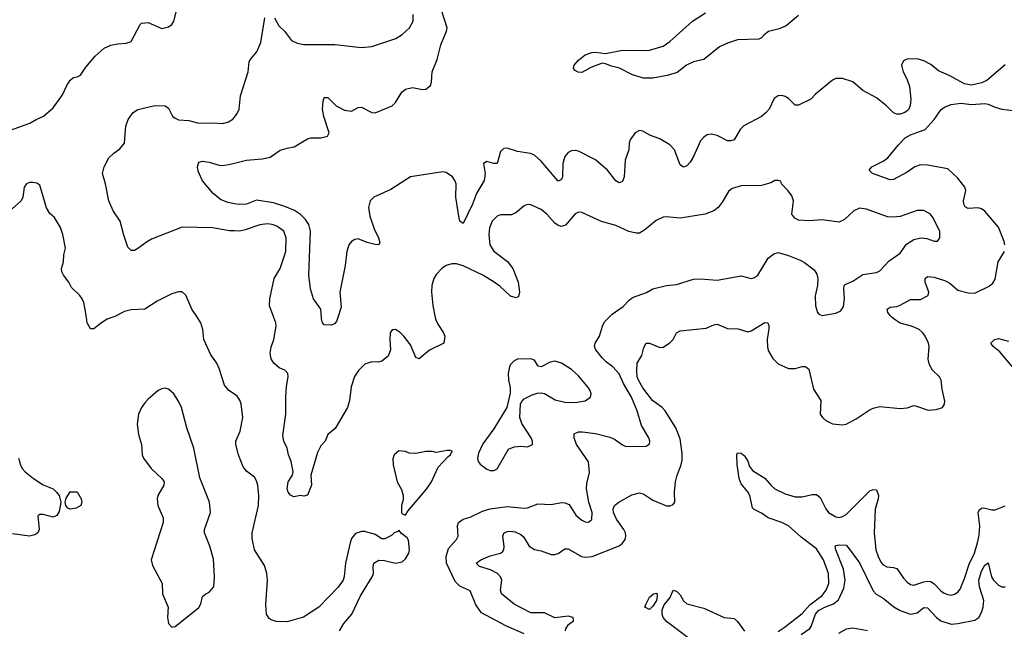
# Model space of a CAD drawing. Header units: inches. Extents: x 1843162 to 1959474, y 907081 to 1016326.
# Tile 640 of 656: x 1928732 to 1934544, y 998160 to 1001759. Entities that reach past the tile are written whole.
import ezdxf

# ---------------------------------------------------------------- set-up
doc = ezdxf.new("R2010")
doc.units = ezdxf.units.IN
doc.header["$MEASUREMENT"] = 0
for name, color, linetype in [('B9020', 7, 'Continuous'), ('B9030', 7, 'Continuous'), ('B9929', 7, 'Continuous'), ('B9939', 7, 'Continuous')]:
    doc.layers.add(name, color=color, linetype=linetype)

msp = doc.modelspace()

# ---------------------------------------------------------------- linework, layer by layer
at = {"layer": 'B9020', "color": 5}
for points, elevation in [([(1928627.9, 1001087.9), (1928791.9, 1001148.1), (1928828.7, 1001170), (1928871.8, 1001188.2), (1928930, 1001237.3), (1928984.4, 1001315.6), (1929010, 1001371), (1929030, 1001401), (1929050, 1001418), (1929070, 1001421), (1929090, 1001431.3), (1929122, 1001478), (1929176.3, 1001543.7), (1929229.5, 1001590.5), (1929270, 1001607.7), (1929310, 1001616.3), (1929360.1, 1001619.9), (1929389.5, 1001630.5), (1929442, 1001730), (1929450, 1001738), (1929490, 1001742.8), (1929570, 1001707.3), (1929610, 1001716.3), (1929629.2, 1001730), (1929640.9, 1001750), (1929657.2, 1001810)], 560), ([(1930000, 1000511.5), (1929970, 1000512.2), (1929870, 1000530.4), (1929690, 1000533.6), (1929510, 1000463), (1929485.5, 1000450), (1929430, 1000407.3), (1929410, 1000397), (1929390, 1000395.1), (1929370, 1000416), (1929345.9, 1000485.9), (1929325.1, 1000570), (1929283, 1000630), (1929257.6, 1000690), (1929238.7, 1000790), (1929219.6, 1000850), (1929229.6, 1000890), (1929257.7, 1000942.3), (1929286.6, 1000970), (1929323.5, 1000996.5), (1929349.5, 1001030), (1929358.4, 1001130), (1929371.3, 1001168.7), (1929400.9, 1001210), (1929430, 1001228.4), (1929530, 1001252.2), (1929590, 1001250.6), (1929610, 1001236), (1929634, 1001190), (1929650, 1001176.3), (1929670, 1001168.2), (1929730, 1001163.8), (1929790, 1001147.2), (1929870, 1001150.3), (1929930, 1001146.4), (1929964.4, 1001155.6), (1929990, 1001170.7), (1930000, 1001183.4)], 540), ([(1930000, 1000672.5), (1929960.1, 1000680.1), (1929916.9, 1000696.9), (1929873.3, 1000733.3), (1929810, 1000807), (1929784.9, 1000864.9), (1929780.8, 1000890), (1929790, 1000916.9), (1929810, 1000923), (1929850, 1000917.3), (1929910, 1000899.2), (1929930, 1000898.6), (1929974.7, 1000905.3), (1930000, 1000911.9)], 520), ([(1929125.3, 1000000), (1929117.1, 1000057.1), (1929109.6, 1000089.6), (1929099.5, 1000110), (1929086.6, 1000130), (1929037.2, 1000177.2), (1929020.7, 1000210), (1928989.6, 1000250), (1928979.6, 1000270), (1928977.6, 1000290), (1928989.5, 1000329.5), (1928992.3, 1000370), (1929001.2, 1000410), (1928986, 1000490), (1928971.9, 1000531.9), (1928937.2, 1000590), (1928910, 1000615.3), (1928890, 1000648.7), (1928850, 1000782), (1928832.7, 1000792.7), (1928810, 1000798), (1928790, 1000797.6), (1928771, 1000790), (1928758, 1000770), (1928750.7, 1000710), (1928740.7, 1000690), (1928618.7, 1000581.3)], 560), ([(1929781.1, 1000000), (1929747.8, 1000050), (1929713.3, 1000133.3), (1929690, 1000152.7), (1929670, 1000152.3), (1929630, 1000139.5), (1929542.9, 1000097.1), (1929470.3, 1000049.7), (1929390, 1000046.3), (1929350, 1000035.1), (1929293.5, 1000006.5), (1929275.7, 1000000)], 560)]:
    msp.add_lwpolyline(points, dxfattribs=dict(at, elevation=elevation))
at = {"layer": 'B9030', "color": 5}
for points, elevation in [([(1930000, 1000911.9), (1930069.9, 1000930.2), (1930162.4, 1000937.6), (1930210, 1000946.9), (1930270, 1000987.6), (1930310, 1001000.3), (1930352.9, 1001007.1), (1930430, 1001055.3), (1930450, 1001061.7), (1930510, 1001060.3), (1930549, 1001070), (1930558, 1001090), (1930526.2, 1001186.2), (1930519.4, 1001230), (1930522.9, 1001277.1), (1930530, 1001298.8), (1930550, 1001299.1), (1930599.5, 1001250), (1930650, 1001223.5), (1930690, 1001218.3), (1930730, 1001239.3), (1930750, 1001242), (1930810, 1001210.3), (1930830, 1001208.8), (1930930, 1001250.3), (1930950.7, 1001269.3), (1930987.1, 1001330), (1931010, 1001347.9), (1931050, 1001357.3), (1931110, 1001346.7), (1931130, 1001347.6), (1931156.9, 1001370), (1931163.6, 1001390), (1931166.3, 1001450), (1931195.9, 1001524.1), (1931218.3, 1001610), (1931251.4, 1001690), (1931254.5, 1001710), (1931203.9, 1001870)], 520), ([(1930234.9, 1001770), (1930261.3, 1001721.3), (1930294, 1001690), (1930335.5, 1001635.5), (1930370, 1001619), (1930410, 1001612.9), (1930592.8, 1001612.8), (1930750, 1001594.6), (1930810, 1001599.5), (1930951.8, 1001648.2), (1930990, 1001670.3), (1931032.6, 1001710), (1931053.7, 1001750), (1931054.5, 1001790)], 540), ([(1933330, 1001783.7), (1933257.1, 1001722.8), (1933215.2, 1001704.8), (1933151.9, 1001688.1), (1933125.8, 1001670), (1933110, 1001651.1), (1933095.5, 1001644.5), (1932970, 1001639.7), (1932910, 1001620.7), (1932862.6, 1001597.4), (1932770, 1001524.1), (1932710, 1001509.1), (1932668.8, 1001490), (1932612.6, 1001447.4), (1932554.8, 1001430), (1932470, 1001413.3), (1932414.2, 1001414.2), (1932350, 1001432.8), (1932272.9, 1001472.9), (1932224.8, 1001484.8), (1932190, 1001498.9), (1932170, 1001501.3), (1932103.7, 1001476.3), (1932050, 1001447.6), (1932028.1, 1001448.1), (1932010, 1001458.4), (1932002, 1001470), (1932005.7, 1001490), (1932030, 1001518.9), (1932070, 1001550.3), (1932110, 1001564.4), (1932130, 1001566.4), (1932190, 1001558), (1932290, 1001578.8), (1932410, 1001576), (1932450, 1001579.5), (1932530, 1001602.2), (1932570.5, 1001629.5), (1932704, 1001750), (1932781, 1001799)], 480), ([(1930000, 1001183.4), (1930016.1, 1001203.9), (1930027.3, 1001230), (1930035.1, 1001310), (1930080.9, 1001450), (1930087, 1001510), (1930098, 1001530), (1930131, 1001569), (1930155.3, 1001624.7), (1930179.7, 1001770)], 540), ([(1934548.6, 1001491.4), (1934441.1, 1001398.9), (1934410, 1001385.2), (1934350, 1001372), (1934310, 1001379.5), (1934218, 1001430), (1934156.3, 1001456.3), (1934110, 1001494.3), (1934070, 1001515.4), (1934030, 1001528), (1933970, 1001525.1), (1933950, 1001515.1), (1933937.6, 1001490), (1933946.7, 1001450), (1933968.9, 1001408.9), (1933984.2, 1001364.2), (1933992.4, 1001290), (1933988.6, 1001251.4), (1933980.4, 1001230), (1933970, 1001219.6), (1933958, 1001210), (1933930, 1001200.4), (1933910, 1001200.5), (1933890, 1001208), (1933849.7, 1001250), (1933790, 1001297.7), (1933710, 1001341.3), (1933650, 1001391.1), (1933590, 1001412.2), (1933550, 1001411.2), (1933530, 1001401.6), (1933430, 1001319.7), (1933402.6, 1001290), (1933330, 1001253.5), (1933310, 1001253.1), (1933270, 1001292.8), (1933250, 1001306), (1933230, 1001312), (1933210, 1001309.5), (1933186.3, 1001293.7), (1933155.3, 1001230), (1933138.3, 1001210), (1933110, 1001188), (1933007.1, 1001132.9), (1932984.9, 1001110), (1932950, 1001049.7), (1932930, 1001043.1), (1932910, 1001044.2), (1932850, 1001074.2), (1932816.5, 1001083.5), (1932790, 1001078.9), (1932770, 1001066), (1932750, 1001042.9), (1932710.2, 1000950), (1932690, 1000917.2), (1932670, 1000896), (1932650, 1000888.3), (1932630, 1000901.6), (1932596.5, 1000990), (1932570, 1001019.2), (1932510, 1001054.5), (1932455.7, 1001075.7), (1932410, 1001100.5), (1932390, 1001103.6), (1932365.5, 1001090), (1932336.4, 1001050), (1932330.4, 1001030), (1932328.4, 1000990), (1932305.7, 1000930), (1932299.3, 1000830), (1932290, 1000804), (1932270, 1000796), (1932250, 1000806.6), (1932201.8, 1000870), (1932131.6, 1000931.6), (1932030, 1000983.2), (1932010, 1000987), (1931990, 1000984.5), (1931970, 1000974.7), (1931950, 1000951.2), (1931938.4, 1000910), (1931935.3, 1000830), (1931930, 1000815.1), (1931910, 1000804.4), (1931810, 1000923.1), (1931770, 1000958.5), (1931747.9, 1000967.9), (1931670, 1000980.3), (1931610, 1000999.3), (1931590, 1000997.2), (1931570, 1000980.7), (1931550.2, 1000909.8), (1931530, 1000909.8), (1931490, 1000921), (1931470.4, 1000910), (1931479.2, 1000850), (1931473.6, 1000810), (1931427.5, 1000732.5), (1931405, 1000670), (1931350, 1000556), (1931330, 1000569.5), (1931326.1, 1000586.1), (1931306.5, 1000710), (1931308.4, 1000790), (1931301.1, 1000810), (1931286, 1000830), (1931250, 1000856.5), (1931230, 1000860.3), (1931038.4, 1000830), (1930923, 1000757), (1930822, 1000710), (1930800.6, 1000690), (1930791.5, 1000650), (1930797.9, 1000597.9), (1930824.2, 1000524.1), (1930850.3, 1000470), (1930856.8, 1000443.2), (1930851, 1000429), (1930830, 1000432), (1930782.7, 1000442.7), (1930730, 1000464.7), (1930710, 1000461.3), (1930690.6, 1000450), (1930674.9, 1000430), (1930662.2, 1000390), (1930652.3, 1000307.7), (1930622, 1000150), (1930630, 1000062), (1930609.7, 1000000)], 520), ([(1934548, 1000430), (1934543.5, 1000450), (1934510, 1000533.3), (1934430, 1000628.8), (1934410, 1000641.7), (1934390, 1000647.9), (1934330, 1000644.9), (1934314.1, 1000654.1), (1934305.9, 1000670), (1934304.2, 1000690), (1934316.8, 1000750), (1934311.8, 1000770), (1934270, 1000823.5), (1934210, 1000878.2), (1934090, 1000899.9), (1934050, 1000902), (1934015.6, 1000890), (1933970, 1000858.7), (1933890, 1000814.7), (1933870, 1000813.3), (1933766.6, 1000850), (1933746.6, 1000870), (1933762, 1000890), (1933830, 1000923.5), (1933857.5, 1000942.5), (1933919.2, 1001020.7), (1933959.1, 1001061), (1933990, 1001078.2), (1934076.3, 1001110), (1934131, 1001170), (1934171.2, 1001228.8), (1934194.9, 1001245.1), (1934230, 1001258.5), (1934286.7, 1001266.7), (1934350, 1001257.1), (1934430, 1001263), (1934450, 1001260.7), (1934490, 1001242), (1934530, 1001230.7), (1934630, 1001218.8)], 520), ([(1932209.7, 1000000), (1932230, 1000019.6), (1932295.2, 1000064.8), (1932330, 1000103.8), (1932350, 1000118.4), (1932431, 1000149), (1932470, 1000170.4), (1932550, 1000188.5), (1932610, 1000194.9), (1932710, 1000227), (1932751.2, 1000228.8), (1932850, 1000221.7), (1932990, 1000246.4), (1933050, 1000230.5), (1933065.4, 1000234.6), (1933090, 1000250.8), (1933150, 1000350.4), (1933183.8, 1000376.2), (1933210, 1000383.8), (1933270, 1000367.4), (1933339.3, 1000339.3), (1933365.1, 1000325.1), (1933421.4, 1000281.4), (1933436.9, 1000256.9), (1933443.7, 1000230), (1933441.1, 1000190), (1933427.7, 1000127.7), (1933430.4, 1000070), (1933442, 1000030), (1933450, 1000020.7), (1933470, 1000013), (1933550, 1000025.3), (1933580.1, 1000039.9), (1933594.9, 1000065.1), (1933600.5, 1000110), (1933596.9, 1000170), (1933599.5, 1000190), (1933604.4, 1000195.6), (1933650, 1000214.9), (1933710, 1000254.6), (1933790, 1000265.7), (1933810, 1000275.8), (1933864.8, 1000335.2), (1933930, 1000380.4), (1933967.2, 1000432.8), (1934010, 1000461.7), (1934051.8, 1000471.8), (1934087.4, 1000467.4), (1934130, 1000450.8), (1934149, 1000451), (1934164, 1000470), (1934163.7, 1000510), (1934122.9, 1000590), (1934109.4, 1000610), (1934070, 1000631.2), (1934030, 1000632.8), (1933930, 1000596), (1933890, 1000591.9), (1933855.7, 1000595.7), (1933730, 1000640.5), (1933690, 1000646), (1933656.3, 1000630), (1933600.5, 1000579.5), (1933570, 1000564), (1933470, 1000577.4), (1933390, 1000571.8), (1933330, 1000576), (1933307.2, 1000587.2), (1933289.4, 1000610), (1933299.3, 1000690), (1933290, 1000718), (1933269.1, 1000749.1), (1933228, 1000790), (1933226, 1000806), (1933208.4, 1000808.4), (1933190, 1000808.7), (1933165.2, 1000794.8), (1933110, 1000779.5), (1932990, 1000777.4), (1932937, 1000763), (1932915.1, 1000744.9), (1932878.6, 1000681.4), (1932854.9, 1000650), (1932830, 1000629.7), (1932778, 1000610), (1932630, 1000586), (1932550, 1000595.1), (1932530, 1000593.6), (1932490, 1000573.6), (1932422.8, 1000517.2), (1932390, 1000499.3), (1932370, 1000497.4), (1932327.4, 1000507.4), (1932250, 1000542.7), (1932166.9, 1000566.9), (1932050, 1000620.5), (1932030, 1000621.6), (1932010, 1000611.6), (1931954.1, 1000545.9), (1931930, 1000536.8), (1931910, 1000543.5), (1931890, 1000557.2), (1931844.2, 1000610), (1931810, 1000638.9), (1931750, 1000666.3), (1931730, 1000667.8), (1931710, 1000659.6), (1931661, 1000619), (1931634.2, 1000605.8), (1931570, 1000607.1), (1931550, 1000599.7), (1931520.9, 1000570), (1931505, 1000530), (1931501.8, 1000490), (1931507.5, 1000430), (1931530, 1000391.4), (1931611.6, 1000331.6), (1931643.5, 1000290), (1931674, 1000210), (1931682.3, 1000150), (1931676.1, 1000123.9), (1931663.4, 1000116.6), (1931630, 1000125.7), (1931566.3, 1000186.4), (1931532.8, 1000210), (1931465.1, 1000250), (1931350, 1000305.1), (1931310, 1000316.4), (1931283.1, 1000316.9), (1931250, 1000307.6), (1931223.8, 1000290), (1931190, 1000254.5), (1931175.8, 1000230), (1931164.9, 1000190), (1931162.4, 1000150), (1931170.4, 1000070.4), (1931184.7, 1000000)], 540), ([(1930513.1, 1000000), (1930509.7, 1000050), (1930466, 1000110), (1930447.8, 1000170), (1930438.7, 1000250), (1930449.2, 1000510), (1930439.1, 1000550), (1930419.3, 1000579.3), (1930390, 1000608.9), (1930353.1, 1000633.1), (1930296.6, 1000656.6), (1930230, 1000677), (1930130, 1000693.1), (1930070, 1000668.8), (1930030, 1000666.9), (1930000, 1000672.5)], 520), ([(1930232.7, 1000000), (1930206.3, 1000070), (1930207.8, 1000110), (1930233.1, 1000230), (1930270, 1000290.4), (1930302.6, 1000390), (1930304.8, 1000470), (1930290, 1000509.6), (1930250, 1000539.8), (1930221.2, 1000550), (1930193.2, 1000553.2), (1930150, 1000547.2), (1930062.5, 1000517.5), (1930029.1, 1000510.9), (1930000, 1000511.5)], 540), ([(1933883.1, 1000000), (1933871.8, 1000010), (1933857.6, 1000030), (1933853.6, 1000050), (1933870, 1000061.7), (1933910, 1000066.4), (1933930, 1000074), (1933990, 1000107.2), (1934050, 1000106.2), (1934095.6, 1000130), (1934098.5, 1000150), (1934076.5, 1000210), (1934077.7, 1000230), (1934090, 1000243.1), (1934130, 1000238.1), (1934197.4, 1000217.4), (1934222.8, 1000202.8), (1934270, 1000162), (1934330, 1000145.5), (1934370, 1000144.9), (1934454.1, 1000185.9), (1934476.3, 1000203.7), (1934490, 1000226.8), (1934507.2, 1000330), (1934545.6, 1000390)], 520)]:
    msp.add_lwpolyline(points, dxfattribs=dict(at, elevation=elevation))
at = {"layer": 'B9929', "color": 5, "elevation": 560}
for points in [[(1929275.7, 1000000), (1929248.2, 999990), (1929215.5, 999970), (1929170, 999933.2), (1929150, 999934), (1929129.7, 999969.7), (1929125.3, 1000000)], [(1930000, 999547), (1929966.6, 999570), (1929941.5, 999601.5), (1929910, 999699), (1929895.1, 999730), (1929859.3, 999779.3), (1929819.5, 999870), (1929812, 999930), (1929801.1, 999970), (1929781.1, 1000000)], [(1928723.8, 999170), (1928735.5, 999130), (1928745.5, 999110), (1928763, 999090), (1928814, 999050), (1928870, 999013.6), (1928928.4, 998988.4), (1928949.3, 998969.3), (1928963.7, 998950), (1928974.8, 998910), (1928965.1, 998854.9), (1928950, 998832), (1928930, 998822.4), (1928870, 998837), (1928850, 998837.2), (1928838, 998830), (1928846, 998750), (1928838, 998730), (1928821.4, 998718.6), (1928790, 998709.5), (1928690, 998724.2)]]:
    msp.add_lwpolyline(points, dxfattribs=at)
at = {"layer": 'B9929', "color": 5}
for points, elevation in [([(1929590, 999582.7), (1929570, 999579.3), (1929550, 999569.2), (1929490, 999519.3), (1929470, 999497.2), (1929450.4, 999469.7), (1929432.7, 999430), (1929424.4, 999370), (1929432.4, 999310), (1929450.4, 999250), (1929454.9, 999190), (1929461.6, 999170), (1929508, 999110), (1929570.8, 999050), (1929584, 999030), (1929582, 999010), (1929547.3, 998950), (1929542.8, 998930), (1929546.8, 998890), (1929578.5, 998818.5), (1929579.1, 998790), (1929506.8, 998570), (1929515.9, 998535.9), (1929573.4, 998430), (1929574.9, 998370), (1929607.3, 998290), (1929604, 998230), (1929610, 998194), (1929630, 998172), (1929650, 998176), (1929790, 998288.2), (1929801.1, 998310), (1929810, 998352.7), (1929829.5, 998370), (1929850, 998379.5), (1929877.6, 998410), (1929882.4, 998470), (1929874.9, 998574.9), (1929854, 998650), (1929822.4, 998730), (1929822.4, 998750), (1929858.7, 998850), (1929852.8, 998910), (1929794.9, 999054.9), (1929759.2, 999230), (1929719.2, 999350), (1929686.6, 999470), (1929670, 999506), (1929642, 999550), (1929610, 999578)], 580), ([(1929030, 998869.6), (1929015.9, 998875.9), (1929003.7, 998890), (1928999.5, 998910), (1929005.4, 998934.6), (1929030, 998970.5), (1929070, 998970.5), (1929094.4, 998930), (1929098, 998910), (1929093.4, 998890), (1929064.4, 998875.6)], 560)]:
    msp.add_lwpolyline(points, close=True, dxfattribs=dict(at, elevation=elevation))
at = {"layer": 'B9939', "color": 5}
for points, elevation in [([(1931184.7, 1000000), (1931186.7, 999990), (1931200.3, 999960.3), (1931233.4, 999910), (1931240.7, 999890), (1931234.8, 999850), (1931151.6, 999808.5), (1931090, 999756), (1931070, 999764), (1931038.6, 999838.6), (1930999.3, 999890), (1930979.3, 999910), (1930950, 999929.2), (1930930, 999928.7), (1930918.8, 999910), (1930916.3, 999870), (1930920.7, 999810), (1930907.1, 999772.9), (1930870, 999742), (1930850, 999737.2), (1930810, 999739.3), (1930770, 999726), (1930731.8, 999688.2), (1930707.9, 999652.1), (1930689.2, 999590.8), (1930679.1, 999510), (1930667.4, 999470), (1930594.5, 999345.5), (1930550.7, 999310), (1930534, 999270), (1930510, 999242.7), (1930490, 999202.7), (1930450.2, 999070), (1930454, 999010), (1930430, 998952.7), (1930410, 998945.2), (1930390, 998949), (1930350, 998942.7), (1930330, 998952), (1930316.9, 998970), (1930311.3, 998990), (1930316.4, 999030), (1930343, 999070), (1930345.4, 999090), (1930333.7, 999150), (1930318.5, 999190), (1930309.7, 999230), (1930291.1, 999270), (1930284.6, 999304.6), (1930303.2, 999430), (1930303.7, 999530), (1930307.2, 999592.8), (1930316.8, 999650), (1930314.7, 999670), (1930296.3, 999690), (1930264.3, 999704.3), (1930232.2, 999730), (1930216, 999756), (1930210.6, 999790), (1930215.3, 999824.7), (1930231.9, 999870), (1930244.8, 999950), (1930244, 999970), (1930232.7, 1000000)], 540), ([(1930609.7, 1000000), (1930602.4, 999977.6), (1930590, 999962.7), (1930570, 999954.5), (1930530, 999958), (1930519.5, 999970), (1930513.5, 999993.5), (1930513.1, 1000000)], 520), ([(1931710, 998132.8), (1931601.3, 998181.3), (1931457.4, 998257.4), (1931425.3, 998305.3), (1931390, 998386.9), (1931330, 998415.5), (1931302.9, 998442.9), (1931251.2, 998550), (1931249.2, 998590), (1931263.6, 998636.4), (1931311, 998690), (1931321, 998710), (1931316, 998770), (1931321.3, 998790), (1931349.3, 998810), (1931390, 998821.1), (1931463.3, 998856.7), (1931510, 998871.3), (1931610, 998884.1), (1931710, 998875.4), (1931730, 998877.8), (1931790, 998901.5), (1931870, 998896.5), (1931930, 998909), (1931950, 998907.4), (1931976.1, 998896.1), (1932014.5, 998834.5), (1932050, 998803.7), (1932070, 998794), (1932090, 998792.7), (1932110, 998807.7), (1932111.5, 998848.5), (1932091.9, 998910), (1932078.5, 998990), (1932079.5, 999020.5), (1932095.3, 999084.7), (1932090, 999149), (1932018.7, 999250), (1932005.1, 999290), (1932005.3, 999314.7), (1932030, 999326), (1932055, 999324.9), (1932130, 999315.1), (1932214.9, 999294.9), (1932243, 999283), (1932290, 999248.8), (1932310, 999239.5), (1932430, 999242), (1932450, 999254), (1932452.3, 999270), (1932445.1, 999290), (1932402.3, 999362.3), (1932376.8, 999450), (1932343.2, 999530), (1932296.4, 999610), (1932270, 999667.1), (1932234, 999710), (1932196.4, 999736.4), (1932170, 999762), (1932133.1, 999810), (1932125.6, 999830), (1932128.7, 999850), (1932154.3, 999890), (1932172.2, 999950), (1932184.5, 999975.5), (1932209.7, 1000000)], 540), ([(1931953, 998150), (1931956.4, 998163.6), (1931971.2, 998188.8), (1932001.6, 998210), (1931999.5, 998230), (1931970, 998236.8), (1931890, 998228.4), (1931830, 998257.2), (1931750, 998257.2), (1931650, 998307.4), (1931575.4, 998370), (1931569.7, 998390), (1931577.6, 998450), (1931570.8, 998470), (1931553.3, 998490), (1931511.7, 998511.7), (1931447, 998530), (1931426.2, 998550), (1931453.3, 998570), (1931510, 998593.5), (1931570, 998609.2), (1931581.8, 998618.2), (1931590.6, 998629.4), (1931592.2, 998647.8), (1931584.2, 998710), (1931590, 998727.3), (1931610, 998737.6), (1931630, 998739.7), (1931655.9, 998735.9), (1931690, 998720.3), (1931705.7, 998705.7), (1931739, 998650), (1931770, 998630.2), (1931810, 998622.9), (1931870, 998602.3), (1931890, 998602), (1931910, 998608.3), (1931950, 998634.9), (1931970, 998634.7), (1932048.8, 998588.8), (1932070, 998585.2), (1932111.2, 998588.8), (1932270, 998653.6), (1932291.1, 998668.9), (1932306.4, 998690), (1932310.6, 998710), (1932308.2, 998730), (1932298.7, 998750), (1932255.3, 998810), (1932237.8, 998850), (1932236.1, 998870), (1932243.5, 998890), (1932267.8, 998910), (1932345.8, 998954.2), (1932390, 998965.1), (1932417, 998957), (1932470, 998923.1), (1932550, 998888.4), (1932571.7, 998888.3), (1932590, 998896), (1932599.3, 998910), (1932597.2, 998970), (1932602.8, 999030), (1932612.8, 999070), (1932635.2, 999124.8), (1932642.1, 999157.9), (1932642.6, 999197.4), (1932630, 999283.5), (1932605, 999350), (1932542.1, 999450), (1932524.1, 999470), (1932467.6, 999510), (1932410, 999585.2), (1932384.2, 999630), (1932377.1, 999650), (1932374.2, 999685.7), (1932377.6, 999730), (1932403.9, 999776.1), (1932416.6, 999823.4), (1932430, 999848.5), (1932450, 999849.1), (1932510, 999823.2), (1932530, 999824.7), (1932570, 999850.3), (1932589.2, 999870.8), (1932609.9, 999910.1), (1932630, 999922.3), (1932783.4, 999936.6), (1932830, 999958), (1932850, 999962), (1932910, 999936.5), (1932973.7, 999933.7), (1933030, 999916.5), (1933050, 999921.1), (1933130, 999970.3), (1933148.6, 999968.6), (1933154.1, 999954.1), (1933154, 999934), (1933143.8, 999870), (1933145.4, 999825.4), (1933150, 999804.9), (1933177.8, 999757.8), (1933210, 999726.3), (1933270, 999699), (1933310, 999698.9), (1933350, 999711.5), (1933370, 999711.5), (1933390, 999694.9), (1933417.3, 999577.3), (1933460.4, 999510), (1933457.3, 999430), (1933470.7, 999410), (1933490, 999393.4), (1933530, 999372.4), (1933590, 999367.4), (1933610, 999370.3), (1933670, 999401.5), (1933746.3, 999453.6), (1933770, 999465.2), (1933810, 999474.5), (1933930, 999462.8), (1933970, 999467.2), (1934010, 999480.5), (1934019.9, 999479.9), (1934094.4, 999454.4), (1934142.5, 999457.5), (1934179, 999470), (1934192, 999488), (1934192.5, 999507.5), (1934176.6, 999576.6), (1934172.3, 999630), (1934162.7, 999650), (1934119.6, 999690), (1934101.8, 999721.8), (1934094.9, 999754.9), (1934101.7, 999830), (1934097.7, 999850), (1934076.4, 999890), (1934063.5, 999910), (1934041, 999930), (1933997.4, 999950), (1933930, 999967.7), (1933894.4, 999990), (1933883.1, 1000000)], 520), ([(1934590, 999711.4), (1934517.1, 999797.1), (1934479.3, 999830), (1934464.4, 999850), (1934486, 999870), (1934510, 999875.9), (1934570, 999860.4)], 480), ([(1930618.9, 998150), (1930645.9, 998194.1), (1930691.8, 998250), (1930742.6, 998357.4), (1930812.3, 998470), (1930820.9, 998490), (1930818, 998530), (1930822.7, 998550), (1930852.5, 998567.5), (1930885.2, 998565.2), (1930950, 998550.4), (1930990, 998558.4), (1931010, 998576.3), (1931029.6, 998610), (1931033.6, 998630), (1931026, 998686), (1931019.3, 998699.3), (1930986, 998726), (1930970, 998746), (1930963.6, 998736.4), (1930942, 998730), (1930926.8, 998713.2), (1930886.4, 998693.6), (1930870, 998693.2), (1930830, 998719.3), (1930770, 998737.2), (1930750, 998737.2), (1930713.7, 998726.3), (1930690, 998695.3), (1930682, 998670), (1930655.3, 998550), (1930647.7, 998472.3), (1930640.7, 998450), (1930611.9, 998408.1), (1930498, 998290), (1930407.8, 998232.2), (1930310, 998203.6), (1930245.6, 998205.6), (1930215.3, 998215.3), (1930203.9, 998223.9), (1930189.6, 998249.6), (1930184.2, 998304.2), (1930194.7, 998450), (1930190.9, 998490), (1930176.2, 998536.2), (1930117.8, 998630), (1930104.7, 998695.3), (1930104.4, 998730), (1930141, 998890), (1930143.4, 998950), (1930136.8, 999010), (1930130, 999036), (1930117.4, 999057.4), (1930070, 999092.8), (1930050, 999119.6), (1930024, 999190), (1930007.8, 999250), (1930008, 999270), (1930032.8, 999330), (1930049.6, 999410), (1930038.9, 999490), (1930032.1, 999512.1), (1930016, 999536), (1930000, 999547)], 560), ([(1933210, 998147.8), (1933244.4, 998170), (1933350, 998253.7), (1933395.5, 998304.5), (1933470, 998360.1), (1933492.8, 998390), (1933508.8, 998431.2), (1933506.5, 998490), (1933476.7, 998570), (1933435, 998635), (1933344.6, 998704.6), (1933271, 998771), (1933231.3, 998791.3), (1933150, 998817.4), (1933110, 998845.8), (1933067.3, 998867.3), (1933057.9, 998877.9), (1933041.6, 998950), (1933030, 998971.1), (1932990, 999018.9), (1932979.6, 999050), (1932967.4, 999132.6), (1932965.6, 999190), (1932970, 999201), (1932990, 999199.6), (1933010, 999184.2), (1933030, 999153.4), (1933040.8, 999120.7), (1933057.7, 999097.7), (1933130, 999052.2), (1933168.1, 999008.1), (1933190.1, 998990.1), (1933250, 998959.4), (1933310, 998941.7), (1933350, 998942.5), (1933410, 998956), (1933435.8, 998955.8), (1933457.5, 998937.5), (1933490, 998870.4), (1933507.4, 998850), (1933550, 998824.4), (1933570, 998820.8), (1933590, 998825.5), (1933610, 998837.8), (1933750, 998976.4), (1933770, 998985.5), (1933790, 998982.8), (1933801.1, 998950), (1933799.6, 998930), (1933782.6, 998870), (1933776.9, 998730), (1933786.2, 998630), (1933799, 998590), (1933816.3, 998556.3), (1933830, 998539.7), (1933850, 998527.8), (1933890, 998525.6), (1933910, 998519.6), (1933950, 998461.1), (1933970, 998438.7), (1933990, 998424.6), (1934010, 998420.8), (1934070, 998440.9), (1934090, 998444.6), (1934110, 998442), (1934130, 998429.2), (1934170, 998387.1), (1934190, 998372.3), (1934210, 998364.9), (1934230, 998362.4), (1934250, 998366.7), (1934270, 998378.9), (1934283.5, 998396.5), (1934310, 998459.5), (1934335.9, 998544.1), (1934367.9, 998610), (1934386.9, 998670), (1934395.8, 998715.8), (1934399.9, 998770), (1934390.7, 998849.3), (1934396.5, 998863.5), (1934410, 998875.5), (1934423.7, 998876.3), (1934470, 998864.4), (1934490, 998864.6), (1934550, 998889.2)], 480), ([(1933345.2, 998130), (1933396.2, 998163.8), (1933404.2, 998175.8), (1933428.9, 998250), (1933447.3, 998270), (1933484.1, 998290), (1933535.5, 998310), (1933565.8, 998334.2), (1933596.4, 998403.6), (1933605.4, 998450), (1933595.5, 998515.5), (1933549, 998630), (1933545.1, 998650), (1933550, 998655.3), (1933570, 998659.1), (1933610, 998656.5), (1933623.5, 998643.5), (1933690, 998551.4), (1933770, 998387.4), (1933788.2, 998368.2), (1933830, 998343.2), (1933892.2, 998292.2), (1933930.3, 998270), (1933990, 998250.1), (1934030, 998257.3), (1934070, 998288.4), (1934090, 998286.5), (1934143.8, 998230), (1934169.2, 998210), (1934230, 998190.9), (1934270, 998193.7), (1934370, 998214), (1934394.4, 998230), (1934410, 998259.5), (1934419.6, 998290), (1934423.2, 998330), (1934396.9, 998410), (1934393.3, 998450), (1934410, 998502.8), (1934430, 998538.7), (1934450, 998553), (1934469.4, 998470), (1934480.2, 998450), (1934510, 998420.6), (1934530, 998410.9), (1934550, 998410.1)], 460), ([(1932678.9, 998110), (1932550, 998205.9), (1932530.5, 998230), (1932523.6, 998250), (1932524.5, 998275.5), (1932535.3, 998304.7), (1932572.3, 998347.7), (1932590, 998391.7), (1932610, 998385.3), (1932630, 998362.6), (1932650, 998327.4), (1932670.2, 998310.2), (1932770, 998285.3), (1932890, 998230.2), (1932950, 998223.6), (1932970, 998207), (1933010, 998149.1)], 480), ([(1933736.8, 998150), (1933650, 998166), (1933610, 998160.7), (1933565.2, 998134.8)], 460)]:
    msp.add_lwpolyline(points, dxfattribs=dict(at, elevation=elevation))
for points, elevation in [([(1931750, 999756), (1931670, 999754.5), (1931650, 999745.2), (1931630, 999724), (1931623, 999710), (1931616.3, 999670), (1931617.3, 999630), (1931627.1, 999587.1), (1931627.1, 999552.9), (1931606.8, 999470), (1931530, 999344), (1931465.8, 999254.2), (1931439.9, 999200.1), (1931433.4, 999170), (1931437.3, 999150), (1931450, 999134.8), (1931490, 999104.9), (1931510, 999097.3), (1931530, 999097.3), (1931550, 999106.8), (1931617.2, 999222.8), (1931650, 999236.4), (1931690, 999240.5), (1931730, 999237.3), (1931759, 999250), (1931759.3, 999270), (1931752, 999290), (1931695.2, 999375.2), (1931684.2, 999410), (1931689, 999490), (1931695.1, 999504.9), (1931710, 999521), (1931756.2, 999543.8), (1931786, 999554), (1931810, 999556.4), (1931830, 999552.4), (1931893.6, 999513.6), (1931950, 999500.7), (1932010, 999499.7), (1932070, 999509.2), (1932100.7, 999530), (1932104.7, 999550), (1932099.7, 999570), (1932090, 999584.5), (1932030, 999656.9), (1931990, 999694.3), (1931930, 999731.6), (1931890, 999743.5), (1931862.8, 999737.2), (1931810, 999709.5), (1931792.9, 999712.9), (1931770, 999748.7)], 560), ([(1931275.3, 999215.3), (1931254.6, 999214.6), (1931190, 999204), (1931169.1, 999209.1), (1931130, 999209.3), (1931070, 999197), (1931030, 999199.3), (1931010, 999209.2), (1930970, 999213.2), (1930942.8, 999190), (1930934.4, 999165.6), (1930937.3, 999130), (1930960.5, 999030), (1930985.2, 998985.2), (1930994.8, 998950), (1930995.3, 998924.7), (1930986, 998890), (1930986, 998850), (1930990, 998842), (1931010, 998834), (1931023.1, 998856.9), (1931133.7, 998986.3), (1931162, 999030), (1931202.9, 999117.1), (1931260.2, 999179.8), (1931275.3, 999190), (1931278, 999202), (1931286, 999210)], 560), ([(1932450, 998276.2), (1932422.7, 998290), (1932429.3, 998310), (1932449.3, 998350), (1932473.2, 998370), (1932492.5, 998372.5), (1932495.2, 998355.2), (1932490.2, 998329.8), (1932470, 998297)], 480)]:
    msp.add_lwpolyline(points, close=True, dxfattribs=dict(at, elevation=elevation))

doc.saveas('drawing.dxf')
